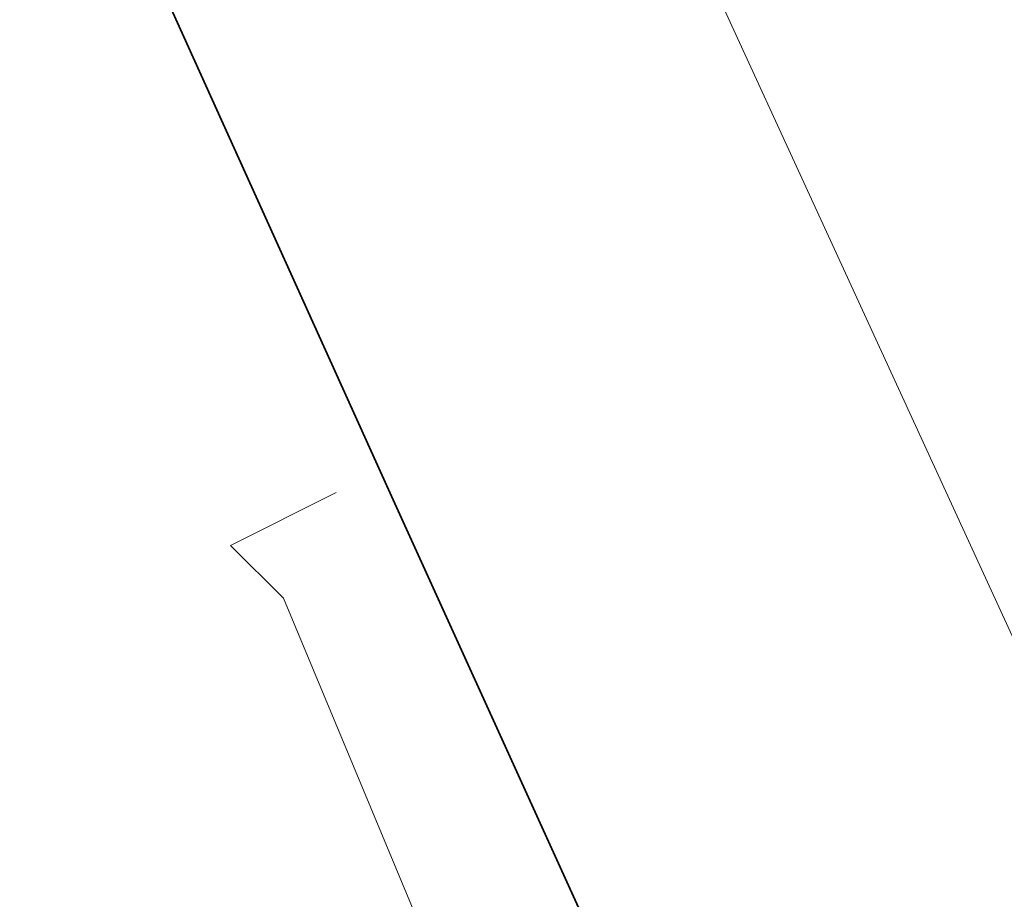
# Model space of a CAD drawing. Header units: metres. Extents: x 163628 to 167855, y 402678 to 405435.
# Tile 353 of 1056: x 165655.5 to 165661.72, y 404057.6 to 404063.16. Entities that reach past the tile are written whole.
import ezdxf

# ---------------------------------------------------------------- set-up
doc = ezdxf.new("R2010")
doc.units = ezdxf.units.M
for name, color, linetype, lineweight in [('X-CA190022.004-UO-BGT_Ondergrond$0$GE_401_OTDErf_Vlak_GEM', 253, 'Continuous', 9), ('X-CA190022.004-UO-BGT_Ondergrond$0$GE_601_PNDgrondvlakpand_Vlak_MV_GEM', 34, 'Continuous', 35), ('X-CA190022.004-UO-KAD_Percelen$0$B-WE-KG-GRENS_PERCEEL-GV', 150, 'Continuous', 9)]:
    doc.layers.add(name, color=color, linetype=linetype, lineweight=lineweight)
doc.layers.add('X-CA190022.004-UO-KLIC$0$B-OI-KL-DATA_ZIGGO BV_0000546674_VECT_19O042616-G', color=42, linetype='X-CA190022.004-UO-KLIC$0$1-200 ZIGGO', lineweight=0, transparency=0.25)
doc.styles.add('X-CA190022.004-UO-KLIC$0$NLCS-ISO', font='NLCS-ISO.ttf')
doc.linetypes.add('X-CA190022.004-UO-KLIC$0$1-200 ZIGGO', pattern='A,1.5,-0.6,["ZIGGO",X-CA190022.004-UO-KLIC$0$NLCS-ISO,S=0.24,R=0,X=-0.5,Y=-0.12],-0.5', length=2.6)

msp = doc.modelspace()

# ---------------------------------------------------------------- linework, layer by layer
at = {"layer": 'X-CA190022.004-UO-BGT_Ondergrond$0$GE_401_OTDErf_Vlak_GEM', "flags": 128}
msp.add_lwpolyline([(165654.73, 404074.15), (165660.27, 404076.67), (165661.73, 404073.54), (165664.42, 404074.811), (165668.98, 404076.861), (165671.4, 404071.501), (165669.48, 404070.631), (165671.76, 404065.481), (165673.13, 404066.081), (165674.07, 404065.751), (165674.97, 404063.731), (165674.58, 404062.831), (165673.25, 404062.221), (165673.47, 404061.721), (165669.413, 404059.878), (165668.188, 404059.322), (165659.93, 404055.571), (165657.86, 404060.121), (165655.74, 404064.81), (165655.13, 404066.16), (165656.224, 404066.655), (165654.58, 404070.27)], dxfattribs=at)
at = {"layer": 'X-CA190022.004-UO-BGT_Ondergrond$0$GE_601_PNDgrondvlakpand_Vlak_MV_GEM', "flags": 128}
msp.add_lwpolyline([(165661.73, 404073.54), (165664.14, 404068.15), (165664.04, 404068.11), (165664.56, 404066.96), (165665.39, 404067.33), (165665.79, 404066.43), (165666.36, 404066.69), (165669.413, 404059.878), (165668.188, 404059.322), (165659.93, 404055.571), (165657.86, 404060.121), (165655.74, 404064.81), (165655.13, 404066.16), (165656.224, 404066.655), (165654.58, 404070.27), (165653.757, 404072.08), (165655.347, 404072.803), (165654.73, 404074.15), (165660.27, 404076.67), (165661.73, 404073.54)], dxfattribs=at)
at = {"layer": 'X-CA190022.004-UO-KAD_Percelen$0$B-WE-KG-GRENS_PERCEEL-GV', "flags": 128}
for points in [[(165663.93, 404054.55), (165670.46, 404057.52), (165669.47, 404059.75), (165666.36, 404066.69), (165665.79, 404066.43), (165665.39, 404067.33), (165664.56, 404066.96), (165664.04, 404068.11), (165664.14, 404068.15), (165661.73, 404073.54), (165653.44, 404091.26), (165648.438, 404102.127), (165648.168, 404102.713), (165645.06, 404095.91), (165654.73, 404074.15), (165656.23, 404070.87), (165659.32, 404072.28), (165661.63, 404067.25), (165659.31, 404066.19), (165660.27, 404064.09), (165659.68, 404063.82), (165662.91, 404056.79)], [(165663.93, 404054.55), (165662.91, 404056.79), (165659.68, 404063.82), (165660.27, 404064.09), (165659.31, 404066.19), (165661.63, 404067.25), (165659.32, 404072.28), (165656.23, 404070.87), (165654.73, 404074.15), (165645.06, 404095.91), (165642.805, 404090.975), (165634.57, 404072.95), (165641.5, 404069.17), (165642.1, 404068.9), (165644.78, 404067.42), (165650.04, 404064.64), (165646.35, 404057.53), (165652.73, 404049.83), (165655.8, 404050.85)]]:
    msp.add_lwpolyline(points, close=True, dxfattribs=at)
at = {"layer": 'X-CA190022.004-UO-KLIC$0$B-OI-KL-DATA_ZIGGO BV_0000546674_VECT_19O042616-G', "flags": 128}
msp.add_lwpolyline([(165657.5, 404060.1667), (165656.8333, 404059.8333), (165657.1667, 404059.5), (165658.8333, 404055.5)], dxfattribs=at)

doc.saveas('drawing.dxf')
